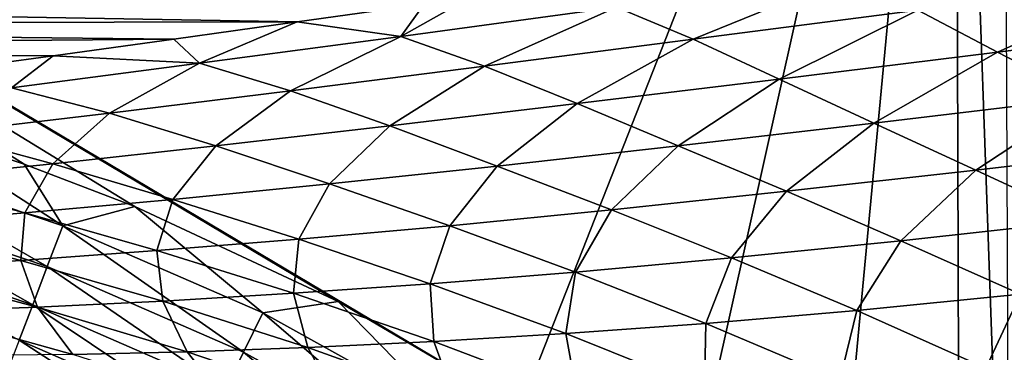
# Model space of a CAD drawing. Header units: metres. Extents: x -104 to 104, y -68 to 90.
# Tile 453 of 656: x -28.15 to -24.94, y 36.34 to 37.43. Entities that reach past the tile are written whole.
import ezdxf

# ---------------------------------------------------------------- set-up
doc = ezdxf.new("R2010")
doc.units = ezdxf.units.M
doc.layers.add('solid_FIT-BATH-153_SW0002', color=7, linetype='CONTINUOUS')

msp = doc.modelspace()

# ---------------------------------------------------------------- linework, layer by layer
at = {"layer": 'solid_FIT-BATH-153_SW0002'}
for points in [[(-26.521349, 36.162197, 16.181013), (-25.10289, 39.760635, 16.18992), (-32.580666, 39.760704, 16.200813)], [(-27.114256, 36.510387, 16.182949), (-26.521349, 36.162197, 16.181013), (-32.580666, 39.760704, 16.200813)], [(-27.776993, 36.819221, 16.184851), (-27.114256, 36.510387, 16.182949), (-32.580666, 39.760704, 16.200813)], [(-28.137655, 36.957516, 16.185799), (-27.776993, 36.819221, 16.184851), (-32.580666, 39.760704, 16.200813)], [(-28.523325, 37.085941, 16.18676), (-28.137655, 36.957516, 16.185799), (-32.580666, 39.760704, 16.200813)], [(-26.521349, 36.162197, 16.181013), (-25.990959, 35.778172, 16.179024), (-25.10289, 39.760635, 16.18992)], [(-25.990959, 35.778172, 16.179024), (-25.51685, 35.358818, 16.17695), (-25.10289, 39.760635, 16.18992)], [(-25.51685, 35.358818, 16.17695), (-25.087708, 34.896152, 16.174734), (-25.10289, 39.760635, 16.18992)], [(-24.923672, 34.693283, 16.173775), (-24.94157, 38.943039, 16.187662), (-25.10289, 39.760635, 16.18992)], [(-25.087708, 34.896152, 16.174734), (-24.923672, 34.693283, 16.173775), (-25.10289, 39.760635, 16.18992)], [(-25.95705, 37.363934, -16.80331), (-26.207294, 37.468307, -17.044991), (-25.452499, 37.569973, -17.573967)], [(-25.224154, 37.458309, -17.335653), (-25.95705, 37.363934, -16.80331), (-25.452499, 37.569973, -17.573967)], [(-24.964457, 37.322422, -17.094784), (-25.224154, 37.458309, -17.335653), (-24.432173, 37.559647, -17.823238)], [(-24.192104, 37.418194, -17.589115), (-24.964457, 37.322422, -17.094784), (-24.432173, 37.559647, -17.823238)], [(-32.023693, 37.504822, -16.891817), (-26.834208, 37.478291, -16.960564), (-27.24758, 37.420292, -16.614752)], [(-32.023693, 37.504822, -16.891817), (-27.24758, 37.420292, -16.614752), (-32.023693, 37.412418, -16.377794)], [(-26.910156, 37.373489, -16.467533), (-26.834208, 37.478291, -16.960564), (-26.686857, 37.499138, -17.077114)], [(-26.207294, 37.468307, -17.044991), (-26.910156, 37.373489, -16.467533), (-26.686857, 37.499138, -17.077114)], [(-26.910156, 37.373489, -16.467533), (-27.24758, 37.420292, -16.614752), (-26.834208, 37.478291, -16.960564)], [(-26.637211, 37.276642, -16.224909), (-26.910156, 37.373489, -16.467533), (-26.207294, 37.468307, -17.044991)], [(-25.95705, 37.363934, -16.80331), (-26.637211, 37.276642, -16.224909), (-26.207294, 37.468307, -17.044991)], [(-25.676302, 37.234573, -16.558392), (-25.95705, 37.363934, -16.80331), (-25.224154, 37.458309, -17.335653)], [(-24.964457, 37.322422, -17.094784), (-25.676302, 37.234573, -16.558392), (-25.224154, 37.458309, -17.335653)], [(-32.023693, 37.412418, -16.377794), (-27.24758, 37.420292, -16.614752), (-27.650362, 37.364304, -16.24687)], [(-32.023693, 37.412418, -16.377794), (-27.650362, 37.364304, -16.24687), (-32.023693, 37.328018, -15.828492)], [(-27.565845, 37.285854, -15.842112), (-27.650362, 37.364304, -16.24687), (-27.24758, 37.420292, -16.614752)], [(-26.910156, 37.373489, -16.467533), (-27.565845, 37.285854, -15.842112), (-27.24758, 37.420292, -16.614752)], [(-24.676262, 37.173706, -16.859076), (-24.964457, 37.322422, -17.094784), (-24.192104, 37.418194, -17.589115)], [(-27.269897, 37.196499, -15.600831), (-27.565845, 37.285854, -15.842112), (-26.910156, 37.373489, -16.467533)], [(-26.637211, 37.276642, -16.224909), (-27.269897, 37.196499, -15.600831), (-26.910156, 37.373489, -16.467533)], [(-32.023693, 37.328018, -15.828492), (-27.650362, 37.364304, -16.24687), (-28.043215, 37.310379, -15.855268)], [(-27.565845, 37.285854, -15.842112), (-28.043215, 37.310379, -15.855268), (-27.650362, 37.364304, -16.24687)], [(-26.334688, 37.1544, -15.978373), (-26.637211, 37.276642, -16.224909), (-25.95705, 37.363934, -16.80331)], [(-25.676302, 37.234573, -16.558392), (-26.334688, 37.1544, -15.978373), (-25.95705, 37.363934, -16.80331)], [(-32.023693, 37.328018, -15.828492), (-28.043215, 37.310379, -15.855268), (-28.429001, 37.258465, -15.43727)], [(-28.178837, 37.205856, -15.169206), (-28.429001, 37.258465, -15.43727), (-28.043215, 37.310379, -15.855268)], [(-27.565845, 37.285854, -15.842112), (-28.178837, 37.205856, -15.169206), (-28.043215, 37.310379, -15.855268)], [(-25.367973, 37.09116, -16.317806), (-25.676302, 37.234573, -16.558392), (-24.964457, 37.322422, -17.094784)], [(-24.676262, 37.173706, -16.859076), (-25.367973, 37.09116, -16.317806), (-24.964457, 37.322422, -17.094784)], [(-27.859831, 37.123806, -14.931512), (-28.178837, 37.205856, -15.169206), (-27.565845, 37.285854, -15.842112)], [(-27.269897, 37.196499, -15.600831), (-27.859831, 37.123806, -14.931512), (-27.565845, 37.285854, -15.842112)], [(-26.945356, 37.081669, -15.354972), (-27.269897, 37.196499, -15.600831), (-26.637211, 37.276642, -16.224909)], [(-26.334688, 37.1544, -15.978373), (-26.945356, 37.081669, -15.354972), (-26.637211, 37.276642, -16.224909)], [(-27.859831, 37.123806, -14.931512), (-28.412954, 37.058395, -14.21218), (-28.178837, 37.205856, -15.169206)], [(-26.005592, 37.01717, -15.735305), (-26.334688, 37.1544, -15.978373), (-25.676302, 37.234573, -16.558392)], [(-25.367973, 37.09116, -16.317806), (-26.005592, 37.01717, -15.735305), (-25.676302, 37.234573, -16.558392)], [(-27.513269, 37.01651, -14.688553), (-27.859831, 37.123806, -14.931512), (-27.269897, 37.196499, -15.600831)], [(-26.945356, 37.081669, -15.354972), (-27.513269, 37.01651, -14.688553), (-27.269897, 37.196499, -15.600831)], [(-25.035131, 36.93792, -16.08552), (-25.367973, 37.09116, -16.317806), (-24.676262, 37.173706, -16.859076)], [(-24.362553, 37.016655, -16.632538), (-25.035131, 36.93792, -16.08552), (-24.676262, 37.173706, -16.859076)], [(-26.595304, 36.951206, -15.111687), (-26.945356, 37.081669, -15.354972), (-26.334688, 37.1544, -15.978373)], [(-26.005592, 37.01717, -15.735305), (-26.595304, 36.951206, -15.111687), (-26.334688, 37.1544, -15.978373)], [(-28.04472, 36.958588, -13.973878), (-28.412954, 37.058395, -14.21218), (-27.859831, 37.123806, -14.931512)], [(-27.513269, 37.01651, -14.688553), (-28.04472, 36.958588, -13.973878), (-27.859831, 37.123806, -14.931512)], [(-28.690212, 36.984436, 16.17634), (-28.011745, 36.756027, 16.174625), (-28.523325, 37.085941, 16.18676)], [(-28.011745, 36.756027, 16.174625), (-28.137655, 36.957516, 16.185799), (-28.523325, 37.085941, 16.18676)], [(-27.142317, 36.893177, -14.447224), (-27.513269, 37.01651, -14.688553), (-26.945356, 37.081669, -15.354972)], [(-26.595304, 36.951206, -15.111687), (-27.142317, 36.893177, -14.447224), (-26.945356, 37.081669, -15.354972)], [(-25.653074, 36.86887, -15.499602), (-26.005592, 37.01717, -15.735305), (-25.367973, 37.09116, -16.317806)], [(-25.035131, 36.93792, -16.08552), (-25.653074, 36.86887, -15.499602), (-25.367973, 37.09116, -16.317806)], [(-28.04472, 36.958588, -13.973878), (-28.546968, 36.90712, -13.200945), (-28.412954, 37.058395, -14.21218)], [(-27.65324, 36.842548, -13.73623), (-28.04472, 36.958588, -13.973878), (-27.513269, 37.01651, -14.688553)], [(-27.142317, 36.893177, -14.447224), (-27.65324, 36.842548, -13.73623), (-27.513269, 37.01651, -14.688553)], [(-26.222971, 36.808666, -14.874784), (-26.595304, 36.951206, -15.111687), (-26.005592, 37.01717, -15.735305)], [(-25.653074, 36.86887, -15.499602), (-26.222971, 36.808666, -14.874784), (-26.005592, 37.01717, -15.735305)], [(-24.680706, 36.773533, -15.862425), (-25.035131, 36.93792, -16.08552), (-24.362553, 37.016655, -16.632538)], [(-28.730368, 36.848629, 16.144819), (-28.062418, 36.62376, 16.143101), (-28.690212, 36.984436, 16.17634)], [(-28.062418, 36.62376, 16.143101), (-28.011745, 36.756027, 16.174625), (-28.690212, 36.984436, 16.17634)], [(-28.135628, 36.798374, -12.968149), (-28.546968, 36.90712, -13.200945), (-28.04472, 36.958588, -13.973878)], [(-28.011745, 36.756027, 16.174625), (-27.776993, 36.819221, 16.184851), (-28.137655, 36.957516, 16.185799)], [(-27.65324, 36.842548, -13.73623), (-28.135628, 36.798374, -12.968149), (-28.04472, 36.958588, -13.973878)], [(-26.750275, 36.756992, -14.211224), (-27.142317, 36.893177, -14.447224), (-26.595304, 36.951206, -15.111687)], [(-26.222971, 36.808666, -14.874784), (-26.750275, 36.756992, -14.211224), (-26.595304, 36.951206, -15.111687)], [(-25.280125, 36.708008, -15.272208), (-25.653074, 36.86887, -15.499602), (-25.035131, 36.93792, -16.08552)], [(-24.680706, 36.773533, -15.862425), (-25.280125, 36.708008, -15.272208), (-25.035131, 36.93792, -16.08552)], [(-28.135628, 36.798374, -12.968149), (-28.596407, 36.759892, -12.132944), (-28.546968, 36.90712, -13.200945)], [(-27.241896, 36.713058, -13.502812), (-27.65324, 36.842548, -13.73623), (-27.142317, 36.893177, -14.447224)], [(-26.750275, 36.756992, -14.211224), (-27.241896, 36.713058, -13.502812), (-27.142317, 36.893177, -14.447224)], [(-25.831409, 36.652378, -14.645242), (-26.222971, 36.808666, -14.874784), (-25.653074, 36.86887, -15.499602)], [(-25.280125, 36.708008, -15.272208), (-25.831409, 36.652378, -14.645242), (-25.653074, 36.86887, -15.499602)], [(-28.768202, 36.72084, 16.094065), (-28.110151, 36.499306, 16.092331), (-28.730368, 36.848629, 16.144819)], [(-28.110151, 36.499306, 16.092331), (-28.062418, 36.62376, 16.143101), (-28.730368, 36.848629, 16.144819)], [(-27.705627, 36.675728, -12.738485), (-28.135628, 36.798374, -12.968149), (-27.65324, 36.842548, -13.73623)], [(-28.011745, 36.756027, 16.174625), (-27.360247, 36.472691, 16.172792), (-27.776993, 36.819221, 16.184851)], [(-27.360247, 36.472691, 16.172792), (-27.114256, 36.510387, 16.182949), (-27.776993, 36.819221, 16.184851)], [(-27.241896, 36.713058, -13.502812), (-27.705627, 36.675728, -12.738485), (-27.65324, 36.842548, -13.73623)], [(-28.148495, 36.644123, -11.907856), (-28.596407, 36.759892, -12.132944), (-28.135628, 36.798374, -12.968149)], [(-27.705627, 36.675728, -12.738485), (-28.148495, 36.644123, -11.907856), (-28.135628, 36.798374, -12.968149)], [(-26.340261, 36.606079, -13.981556), (-26.750275, 36.756992, -14.211224), (-26.222971, 36.808666, -14.874784)], [(-25.831409, 36.652378, -14.645242), (-26.340261, 36.606079, -13.981556), (-26.222971, 36.808666, -14.874784)], [(-28.148495, 36.644123, -11.907856), (-28.573124, 36.617809, -11.007615), (-28.596407, 36.759892, -12.132944)], [(-28.062418, 36.62376, 16.143101), (-27.422544, 36.345528, 16.141266), (-28.011745, 36.756027, 16.174625)], [(-27.422544, 36.345528, 16.141266), (-27.360247, 36.472691, 16.172792), (-28.011745, 36.756027, 16.174625)], [(-26.813852, 36.568043, -13.274645), (-27.241896, 36.713058, -13.502812), (-26.750275, 36.756992, -14.211224)], [(-26.340261, 36.606079, -13.981556), (-26.813852, 36.568043, -13.274645), (-26.750275, 36.756992, -14.211224)], [(-24.889637, 36.533474, -15.054256), (-25.280125, 36.708008, -15.272208), (-24.680706, 36.773533, -15.862425)], [(-28.154385, 36.384129, 16.02388), (-28.110151, 36.499306, 16.092331), (-28.768202, 36.72084, 16.094065)], [(-27.260183, 36.536907, -12.512984), (-27.705627, 36.675728, -12.738485), (-27.241896, 36.713058, -13.502812)], [(-26.813852, 36.568043, -13.274645), (-27.260183, 36.536907, -12.512984), (-27.241896, 36.713058, -13.502812)], [(-25.423576, 36.481026, -14.424222), (-25.831409, 36.652378, -14.645242), (-25.280125, 36.708008, -15.272208)], [(-24.889637, 36.533474, -15.054256), (-25.423576, 36.481026, -14.424222), (-25.280125, 36.708008, -15.272208)], [(-27.686329, 36.51165, -11.685881), (-28.148495, 36.644123, -11.907856), (-27.705627, 36.675728, -12.738485)], [(-27.260183, 36.536907, -12.512984), (-27.686329, 36.51165, -11.685881), (-27.705627, 36.675728, -12.738485)], [(-28.094887, 36.491764, -10.78996), (-28.573124, 36.617809, -11.007615), (-28.148495, 36.644123, -11.907856)], [(-27.686329, 36.51165, -11.685881), (-28.094887, 36.491764, -10.78996), (-28.148495, 36.644123, -11.907856)], [(-25.915287, 36.438908, -13.759404), (-26.340261, 36.606079, -13.981556), (-25.831409, 36.652378, -14.645242)], [(-25.423576, 36.481026, -14.424222), (-25.915287, 36.438908, -13.759404), (-25.831409, 36.652378, -14.645242)], [(-28.094887, 36.491764, -10.78996), (-28.48181, 36.47731, -9.832511), (-28.573124, 36.617809, -11.007615)], [(-28.110151, 36.499306, 16.092331), (-27.481218, 36.225891, 16.090479), (-28.062418, 36.62376, 16.143101)], [(-27.481218, 36.225891, 16.090479), (-27.422544, 36.345528, 16.141266), (-28.062418, 36.62376, 16.143101)], [(-26.372173, 36.405746, -13.052921), (-26.813852, 36.568043, -13.274645), (-26.340261, 36.606079, -13.981556)], [(-25.915287, 36.438908, -13.759404), (-26.372173, 36.405746, -13.052921), (-26.340261, 36.606079, -13.981556)], [(-26.802399, 36.379925, -12.292843), (-27.260183, 36.536907, -12.512984), (-26.813852, 36.568043, -13.274645)], [(-26.372173, 36.405746, -13.052921), (-26.802399, 36.379925, -12.292843), (-26.813852, 36.568043, -13.274645)], [(-27.213055, 36.360256, -11.468211), (-27.686329, 36.51165, -11.685881), (-27.260183, 36.536907, -12.512984)], [(-26.802399, 36.379925, -12.292843), (-27.213055, 36.360256, -11.468211), (-27.260183, 36.536907, -12.512984)], [(-25.002426, 36.293152, -14.212802), (-25.423576, 36.481026, -14.424222), (-24.889637, 36.533474, -15.054256)], [(-24.484503, 36.344009, -14.84679), (-25.002426, 36.293152, -14.212802), (-24.889637, 36.533474, -15.054256)], [(-28.154385, 36.384129, 16.02388), (-27.535578, 36.115181, 16.022003), (-28.110151, 36.499306, 16.092331)], [(-27.535578, 36.115181, 16.022003), (-27.481218, 36.225891, 16.090479), (-28.110151, 36.499306, 16.092331)], [(-27.606691, 36.346149, -10.575621), (-28.094887, 36.491764, -10.78996), (-27.686329, 36.51165, -11.685881)], [(-27.213055, 36.360256, -11.468211), (-27.606691, 36.346149, -10.575621), (-27.686329, 36.51165, -11.685881)], [(-27.360247, 36.472691, 16.172792), (-26.743433, 36.131645, 16.170826), (-27.114256, 36.510387, 16.182949)], [(-26.743433, 36.131645, 16.170826), (-26.521349, 36.162197, 16.181013), (-27.114256, 36.510387, 16.182949)], [(-27.979309, 36.337612, -9.622258), (-28.48181, 36.47731, -9.832511), (-28.094887, 36.491764, -10.78996)], [(-27.979309, 36.337612, -9.622258), (-28.326166, 36.334625, -8.61622), (-28.48181, 36.47731, -9.832511)], [(-27.606691, 36.346149, -10.575621), (-27.979309, 36.337612, -9.622258), (-28.094887, 36.491764, -10.78996)], [(-27.422544, 36.345528, 16.141266), (-26.818064, 36.011292, 16.139297), (-27.360247, 36.472691, 16.172792)], [(-26.818064, 36.011292, 16.139297), (-26.743433, 36.131645, 16.170826), (-27.360247, 36.472691, 16.172792)], [(-25.478361, 36.253803, -13.545866), (-25.915287, 36.438908, -13.759404), (-25.423576, 36.481026, -14.424222)], [(-25.002426, 36.293152, -14.212802), (-25.478361, 36.253803, -13.545866), (-25.423576, 36.481026, -14.424222)], [(-25.919918, 36.224274, -12.838759), (-26.372173, 36.405746, -13.052921), (-25.915287, 36.438908, -13.759404)], [(-25.478361, 36.253803, -13.545866), (-25.919918, 36.224274, -12.838759), (-25.915287, 36.438908, -13.759404)], [(-26.335382, 36.202667, -12.079187), (-26.802399, 36.379925, -12.292843), (-26.372173, 36.405746, -13.052921)], [(-25.919918, 36.224274, -12.838759), (-26.335382, 36.202667, -12.079187), (-26.372173, 36.405746, -13.052921)], [(-28.194557, 36.279682, 15.939317), (-27.584934, 36.014793, 15.937404), (-28.154385, 36.384129, 16.02388)], [(-27.584934, 36.014793, 15.937404), (-27.535578, 36.115181, 16.022003), (-28.154385, 36.384129, 16.02388)], [(-26.731825, 36.187611, -11.255977), (-27.213055, 36.360256, -11.468211), (-26.802399, 36.379925, -12.292843)], [(-26.335382, 36.202667, -12.079187), (-26.731825, 36.187611, -11.255977), (-26.802399, 36.379925, -12.292843)], [(-27.471157, 36.175022, -9.415492), (-27.979309, 36.337612, -9.622258), (-27.606691, 36.346149, -10.575621)], [(-27.111729, 36.178417, -10.365719), (-27.606691, 36.346149, -10.575621), (-27.213055, 36.360256, -11.468211)], [(-27.111729, 36.178417, -10.365719), (-27.471157, 36.175022, -9.415492), (-27.606691, 36.346149, -10.575621)], [(-27.481218, 36.225891, 16.090479), (-26.888344, 35.898071, 16.088495), (-27.422544, 36.345528, 16.141266)], [(-26.888344, 35.898071, 16.088495), (-26.818064, 36.011292, 16.139297), (-27.422544, 36.345528, 16.141266)], [(-26.731825, 36.187611, -11.255977), (-27.111729, 36.178417, -10.365719), (-27.213055, 36.360256, -11.468211)]]:
    msp.add_3dface(points, dxfattribs=at)

doc.saveas('drawing.dxf')
